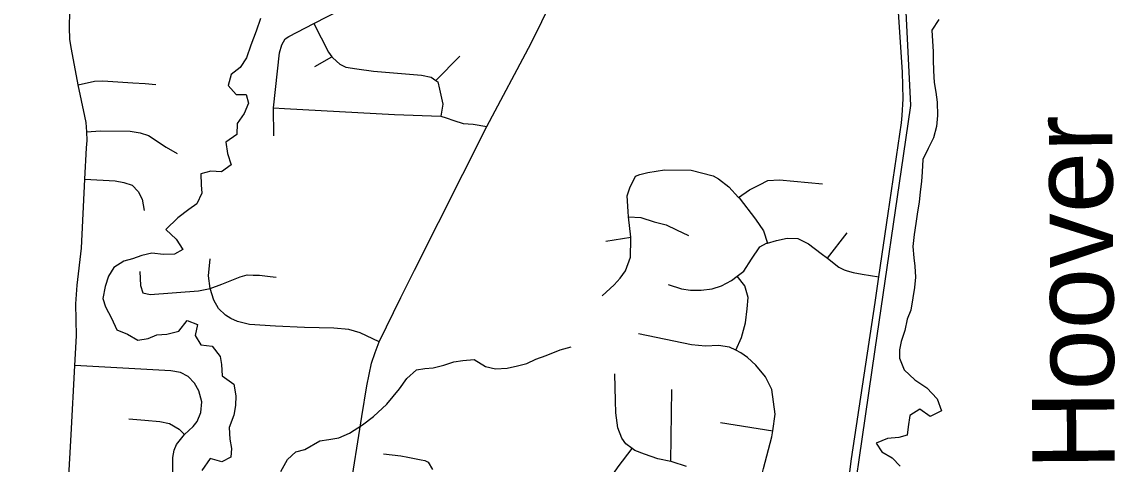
# Model space of a CAD drawing. Extents: x 114843 to 284848, y 317643 to 566895.
# Drawn here: x 232630 to 239272, y 441342 to 444030 of the extents above; entities that cross this region are included whole.
import ezdxf

# ---------------------------------------------------------------- set-up
doc = ezdxf.new("R2010")
doc.units = 0
for name, color, linetype in [('GM_X_City_Street', 7, 'Continuous'), ('GM_X_Corporation', 7, 'Continuous'), ('GM_X_County_Road', 7, 'Continuous'), ('GM_X_Major_Lake', 7, 'Continuous'), ('GM_X_Major_Lake_Text', 7, 'Continuous'), ('GM_X_Minor_River', 7, 'Continuous')]:
    doc.layers.add(name, color=color, linetype=linetype)

msp = doc.modelspace()

# ---------------------------------------------------------------- linework, layer by layer
at = {"layer": 'GM_X_City_Street'}
for p, q in [((234409.5, 443758.3), (234514.2, 443818.3)), ((235146, 443674.3), (235290.4, 443820.8)), ((236178.2, 442697.7), (236329.1, 442722.1)), ((237524.2, 442593.4), (237644.6, 442748)), ((236573.4, 441358), (236579.7, 441795.9)), ((236874.7, 441596), (237192, 441544.5))]:
    msp.add_line(p, q, dxfattribs=at)
for points in [[(234161.4, 443337.5), (234159.3, 443507.6), (234195.9, 443842.2), (234210.1, 443890.2), (234230.3, 443926.2), (234252.3, 443942.1), (234403.1, 444019.7), (234645.3, 444144.4), (234672.3, 444165.4), (234695.5, 444190.2), (234721.7, 444224.2), (234737.9, 444272.1), (234777.4, 444654.9)], [(234619.9, 441157.6), (234696.6, 441632.7), (234726.3, 441819.1), (234755, 441955.1), (234775.7, 442021.1), (234801.9, 442086), (234933.2, 442354.6), (235014.7, 442522), (235455.8, 443394.1), (235723.6, 443900.3), (236044.6, 444553.1)], [(233012.4, 443456.3), (232971.9, 443648.5), (232931.9, 443863.6), (232921.8, 443923.7), (232918.9, 443997), (232921.8, 444090.9), (232921.9, 444241.3), (232912.7, 444347.2), (232909.3, 444493.9)], [(234403.1, 444019.7), (234492.7, 443845.1), (234514.2, 443818.3), (234520.2, 443810.7), (234561.7, 443774), (234599.4, 443755.4), (234665.3, 443744.3), (234767.1, 443730.7), (235058.7, 443706.2), (235116.5, 443693.3), (235146, 443674.3), (235158.1, 443666.6), (235167.4, 443620.3), (235188.4, 443529.2), (235176, 443458)], [(232971.9, 443648.5), (233071.6, 443669.7), (233122.1, 443671.2), (233303.9, 443659.3), (233379.8, 443656.3), (233444.8, 443649.5)], [(232493.9, 439539.6), (232666.5, 439848.2), (232777.8, 440053), (232812.1, 440133.9), (232824.4, 440174.9), (232840.1, 440229.1), (232861.3, 440313.5), (232884.8, 440727.6), (232929.6, 441519.7), (232953, 441941), (232962.5, 442122.7), (232958.7, 442317.6), (232966.3, 442430.8), (232992.4, 442654.8), (233012.2, 443073.6), (233024, 443265), (233026.1, 443308.4), (233024.5, 443361.3), (233020.5, 443417.8), (233012.4, 443456.3)], [(234159.3, 443507.6), (234225.3, 443504.2), (234894.1, 443467.6), (235176, 443458), (235208.4, 443447.9), (235255.1, 443431.5), (235310.8, 443412.5), (235371.6, 443407.7), (235455.8, 443394.1)], [(233024.5, 443361.3), (233106.3, 443367.9), (233288, 443365.6), (233349.4, 443356.4), (233398.9, 443338.7), (233506.5, 443269.7), (233574.1, 443230.5)], [(236358.1, 443093.5), (236384.1, 443103.3), (236432.2, 443115.1), (236534.3, 443130.6), (236696.3, 443129.7), (236830.1, 443094.9), (236862, 443076.8), (236925.8, 443028.3), (236984.6, 442963), (236987.4, 442959.9), (237086.8, 442831.1), (237136.4, 442760.7), (237159.2, 442686)], [(233012.2, 443073.6), (233196.3, 443064.1), (233250.6, 443053.7), (233301.2, 443037.2), (233337.6, 443000.2), (233362, 442952.2), (233373.3, 442883.7)], [(236156.5, 442365.2), (236228.9, 442432.9), (236265.1, 442472.8), (236297.3, 442516.7), (236327.7, 442600.7), (236330.2, 442710.9), (236329.1, 442722.1), (236316.4, 442844.9), (236313, 442877.3), (236307.5, 442973.5), (236323.7, 443021.5), (236358.1, 443093.5)], [(236984.6, 442963), (237049.7, 443009.6), (237111.8, 443039.4), (237161.9, 443065.2), (237231.9, 443070.8), (237493.8, 443045.4)], [(236316.4, 442844.9), (236390.9, 442840.8), (236470.7, 442814.3), (236544.6, 442795.9), (236606.5, 442765.5), (236680.3, 442731.1)], [(236556.9, 442433.2), (236636.7, 442408.7), (236692.7, 442400.4), (236756.7, 442400.1), (236824.7, 442407.7), (236880.8, 442425.5), (236941, 442459.2), (236975.5, 442484.5), (237017.2, 442514.9), (237063.6, 442588.8), (237114, 442662.7), (237154.1, 442684.5), (237159.2, 442686), (237214.1, 442702.2), (237280.2, 442715.9), (237344.5, 442712.8), (237408.1, 442681.1), (237486.7, 442621.8), (237524.2, 442593.4), (237592.3, 442540.1), (237626.3, 442523), (237644.6, 442517.6)], [(234801.9, 442086), (234685.2, 442140.8), (234616.5, 442159.7), (234525.9, 442168.1), (234347.4, 442173.3), (234170.2, 442181), (234013.7, 442190.2), (233939.9, 442209.1), (233899.7, 442226.9), (233867.6, 442247.2), (233825.2, 442289), (233796, 442338.1), (233773.8, 442410.1), (233764.9, 442485.9), (233773.7, 442590.2)], [(233347.1, 442512.9), (233351.3, 442427.6), (233366.1, 442384.3), (233409.5, 442373.8), (233704.1, 442396.4), (233773.8, 442410.1)], [(233773.8, 442410.1), (233844.6, 442437.1), (233957.3, 442480.8), (233998.6, 442492.7), (234034.8, 442491.7), (234074.9, 442490.7), (234139.6, 442482.1), (234174.6, 442479.7)], [(236966.6, 442035.4), (237001.3, 442112.3), (237025.7, 442200.3), (237036.1, 442286.4), (237042.5, 442354.5), (237022.8, 442426.7), (236975.5, 442484.5)], [(237644.6, 442517.6), (237681.1, 442506.9), (237735.9, 442496.9), (237835.8, 442480.2)], [(237037.7, 441120), (237070.9, 441184), (237116.9, 441242.1), (237134.9, 441316.2), (237186.8, 441508.6), (237192, 441544.5), (237206.8, 441646.9), (237186.7, 441795.3), (237148.7, 441873.5), (237088.6, 441943.6), (237038.6, 441989.7), (236998.6, 442019.8), (236966.6, 442035.4), (236928.5, 442053.9), (236862.5, 442064), (236782.4, 442060), (236698.4, 442068), (236376.2, 442134.3)], [(233602.6, 440315), (233622.8, 440350.9), (233639, 440388.9), (233651.3, 440442.9), (233641.5, 440499.1), (233585.3, 440694.2), (233579.9, 440771.1), (233567.4, 440998.5), (233547.2, 441299.1), (233546.6, 441383.3), (233555.9, 441426.7), (233570.1, 441461.7), (233617.8, 441522.2), (233670.4, 441571.9), (233695.4, 441602.2), (233717.9, 441655.3), (233723.5, 441720.3), (233706.1, 441787.6), (233678.1, 441835.5), (233640.5, 441875), (233593.4, 441898.7), (233534.4, 441909.1), (232953, 441941)], [(236668.7, 441328.4), (236580.6, 441356.5), (236573.4, 441358), (236494.6, 441374.6), (236412.5, 441402.7), (236354.5, 441424.7), (236338.2, 441437), (236298.5, 441466.9), (236274.4, 441500.9), (236250.4, 441563.1), (236238.3, 441653.3), (236236.3, 441727.4), (236232.2, 441891.8)], [(233280.2, 441617.3), (233376.5, 441609.5), (233469.2, 441601.8), (233527.1, 441589), (233585.1, 441554.5), (233617.8, 441522.2)], [(234827.8, 441405.2), (234931.9, 441393.1), (234975.9, 441385.1), (235055.9, 441369.1), (235077.9, 441365), (235098, 441355), (235124, 441310.9)], [(236254.7, 440743.3), (236222.6, 440793.4), (236206.6, 440821.4), (236192.6, 440891.6), (236196.6, 440945.7), (236204.5, 441036.8), (236226.5, 441288.5), (236252.5, 441326.6), (236338.2, 441437)]]:
    msp.add_lwpolyline(points, dxfattribs=at)
at = {"layer": 'GM_X_Corporation'}
msp.add_lwpolyline([(238001, 444091.5), (238028.6, 443522.8), (237983.4, 443216.6), (237824.1, 442122.9), (237812, 442038.8), (237715.8, 441368.7), (237700.2, 441270.7)], dxfattribs=at)
at = {"layer": 'GM_X_County_Road'}
msp.add_lwpolyline([(237474.1, 439863.1), (237498.6, 440025.4), (237557.7, 440485), (237571.6, 440600.6), (237670.2, 441375.7), (237814.4, 442325.6), (237835.8, 442480.2), (237892.1, 442865.2), (237973.9, 443417.3), (237978.9, 443460.5), (237985.1, 443562.1), (237979.6, 443724.4), (237955.2, 444088.8)], dxfattribs=at)
at = {"layer": 'GM_X_Major_Lake'}
msp.add_lwpolyline([(238201.1, 444045), (238159.2, 443980.7), (238163.3, 443912.6), (238165.5, 443850.5), (238165.6, 443800.3), (238167.7, 443732.2), (238171.9, 443662), (238182.1, 443603.9), (238190.2, 443541.8), (238192.4, 443461.6), (238186.6, 443393.5), (238168.7, 443325.3), (238136.8, 443261), (238102.9, 443194.8), (238099.1, 443118.6), (238095.2, 443060.5), (238087.4, 442996.3), (238081.5, 442934.1), (238071.6, 442876), (238061.8, 442805.8), (238051.9, 442737.6), (238042.1, 442665.4), (238048.3, 442595.3), (238054.4, 442545.2), (238058.5, 442479), (238052.7, 442416.9), (238042.8, 442352.7), (238031, 442278.5), (238009.1, 442224.3), (237995.2, 442154.1), (237971.4, 442087.9), (237961.5, 442037.8), (237961.6, 441985.7), (237989.8, 441915.6), (238056, 441855.6), (238128.2, 441805.7), (238190.5, 441739.7), (238216.7, 441665.6), (238148.7, 441631.3), (238084.5, 441677.3), (238024.5, 441639), (238014.6, 441568.8), (238008.7, 441518.7), (237958.7, 441504.6), (237888.6, 441498.3), (237820.6, 441470.1), (237854.8, 441418.1), (237916.9, 441380.2), (237965.1, 441330.2)], dxfattribs=at)
at = {"layer": 'GM_X_Minor_River'}
for points in [[(234079.7, 444051.1), (234053.4, 443973), (234021.2, 443888.9), (233994.9, 443810.8), (233956.7, 443752.8), (233902.5, 443710.8), (233884.3, 443642.7), (233932.3, 443588.5), (233992.4, 443588.3), (234006.3, 443536.2), (233980.1, 443474.2), (233937.8, 443412.1), (233935.7, 443346), (233869.4, 443300.1), (233879.3, 443229.9), (233901.2, 443161.7), (233842.9, 443119.8), (233778.8, 443122), (233716.7, 443106.1), (233720.5, 443040), (233724.4, 442989.8), (233694.2, 442923.8), (233644, 442889.9), (233577.7, 442839.9), (233505.4, 442768), (233567.4, 442709.7), (233607.3, 442647.5), (233557.2, 442617.5), (233491, 442615.7), (233418.9, 442623.9), (233358.8, 442610), (233302.6, 442590.1), (233250.5, 442576.3), (233188.3, 442538.3), (233156.1, 442484.3), (233135.9, 442422.2), (233121.6, 442348.1), (233137.6, 442298), (233175.5, 442229.7), (233207.3, 442159.5), (233271.4, 442133.3), (233335.4, 442095.1), (233397.6, 442106.9), (233449.7, 442128.8), (233511.9, 442132.7), (233584, 442150.5), (233634.3, 442214.5), (233696.4, 442190.3), (233682.2, 442124.2), (233718.1, 442068), (233786.2, 442059.8), (233834.1, 441997.6), (233844, 441947.4), (233847.9, 441879.3), (233917.9, 441829), (233929.7, 441756.8), (233927.6, 441698.7), (233917.4, 441640.6), (233889.2, 441564.5)], [(234203.1, 441297.2), (234243.4, 441371.2), (234295.6, 441417.2), (234349.7, 441431), (234440, 441484.9), (234496.1, 441492.8), (234556.3, 441502.6), (234620.5, 441530.5), (234698.7, 441580.4), (234767, 441632.4), (234847.3, 441706.3), (234923.7, 441800.3), (234968, 441862.3), (235028.2, 441916.2), (235078.3, 441924.1), (235128.4, 441928), (235194.6, 441943.9), (235254.8, 441963.7), (235308.9, 441971.6), (235377, 441977.5), (235447.1, 441935.2), (235507.1, 441921), (235579.3, 441924.8), (235641.4, 441940.7), (235697.6, 441954.6), (235751.7, 441980.5), (235815.9, 442002.3), (235900.2, 442036.2), (235966.3, 442056.1)], [(233889.2, 441564.5), (233893, 441494.4), (233902.9, 441438.2), (233900.8, 441384.1), (233844.6, 441356.2), (233774.5, 441376.4), (233724.2, 441304.4)]]:
    msp.add_lwpolyline(points, dxfattribs=at)

# ---------------------------------------------------------------- texts
at = {"layer": 'GM_X_Major_Lake_Text'}
msp.add_text('Hoover', height=499.99, rotation=90.41772, dxfattribs=at).set_placement((239269, 441308.9))

doc.saveas('drawing.dxf')
